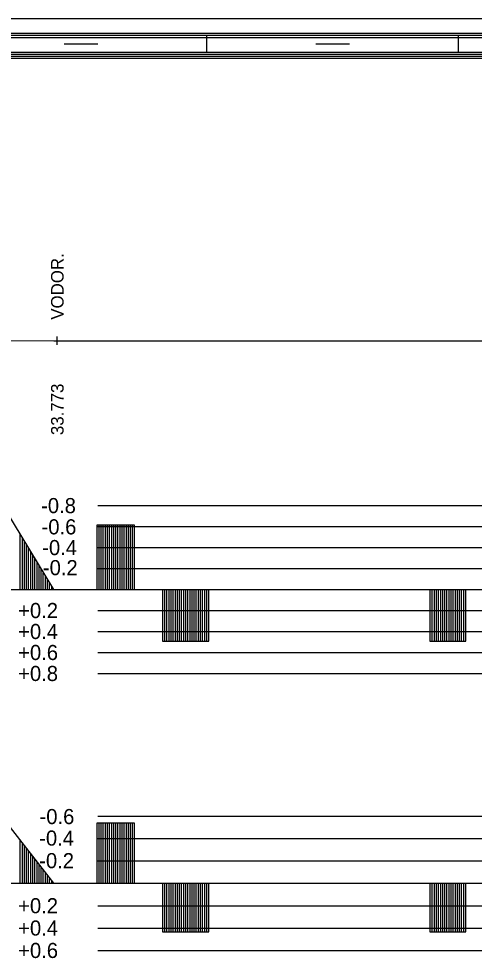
# Model space of a CAD drawing. Extents: x 2 to 10148, y 0 to 380.
# Drawn here: x 3672.6 to 3726.9, y 268.1 to 380 of the extents above; entities that cross this region are included whole.
import ezdxf

# ---------------------------------------------------------------- set-up
doc = ezdxf.new("R2010")
doc.units = 0
for name, color, linetype in [('NIVELETA_CARA', 7, 'Continuous'), ('NIVELETA_TEXT', 7, 'Continuous'), ('RAM', 7, 'Continuous'), ('ZRYCHL_CARA', 7, 'Continuous'), ('ZRYCHL_CARA_C', 7, 'Continuous'), ('ZRYCHL_RASTR', 7, 'Continuous'), ('ZRYCHL_TEXT', 7, 'Continuous')]:
    doc.layers.add(name, color=color, linetype=linetype)

msp = doc.modelspace()

# ---------------------------------------------------------------- linework, layer by layer
at = {"layer": 'NIVELETA_CARA'}
for p, q in [((3668.62, 341.67), (3676.75, 341.65)), ((3676.75, 341.65), (3677.17, 341.65)), ((3677.17, 341.15), (3677.17, 342.15)), ((3677.17, 341.65), (3677.6, 341.65)), ((3677.6, 341.65), (3740.47, 341.65))]:
    msp.add_line(p, q, dxfattribs=at)
at = {"layer": 'RAM'}
for p, q in [((4045.76, 380), (3155.54, 380)), ((4045.76, 378.25), (3155.54, 378.25)), ((4045.76, 378), (3155.54, 378)), ((4045.76, 377.75), (3155.54, 377.75)), ((3695, 376), (3695, 378)), ((3725, 376), (3725, 378)), ((3678, 377), (3682, 377)), ((3708, 377), (3712, 377)), ((4045.76, 376), (3155.54, 376)), ((4045.76, 375.75), (3155.54, 375.75)), ((4045.76, 375.5), (3155.54, 375.5)), ((4045.76, 375.25), (3155.54, 375.25))]:
    msp.add_line(p, q, dxfattribs=at)
at = {"layer": 'ZRYCHL_CARA'}
for p, q in [((3671, 321.46), (3676.7, 312)), ((3672.75, 312), (3672.75, 318.55)), ((3673, 312), (3673, 318.14)), ((3673.25, 312), (3673.25, 317.72)), ((3673.5, 312), (3673.5, 317.31)), ((3673.75, 312), (3673.75, 316.89)), ((3674, 312), (3674, 316.48)), ((3674.25, 312), (3674.25, 316.06)), ((3674.5, 312), (3674.5, 315.65)), ((3674.75, 312), (3674.75, 315.23)), ((3675, 312), (3675, 314.82)), ((3675.25, 312), (3675.25, 314.41)), ((3675.5, 312), (3675.5, 313.99)), ((3675.75, 312), (3675.75, 313.58)), ((3676, 312), (3676, 313.16)), ((3676.25, 312), (3676.25, 312.75)), ((3676.5, 312), (3676.5, 312.33)), ((3671, 284.38), (3676.7, 277)), ((3681.9, 277), (3681.9, 284.21)), ((3681.9, 277), (3681.9, 284.21)), ((3681.9, 284.21), (3686.32, 284.21)), ((3682.15, 277), (3682.15, 284.21)), ((3682.4, 277), (3682.4, 284.21)), ((3682.65, 277), (3682.65, 284.21)), ((3682.9, 277), (3682.9, 284.21)), ((3683.15, 277), (3683.15, 284.21)), ((3683.4, 277), (3683.4, 284.21)), ((3683.65, 277), (3683.65, 284.21)), ((3683.9, 277), (3683.9, 284.21)), ((3684.15, 277), (3684.15, 284.21)), ((3684.4, 277), (3684.4, 284.21)), ((3684.65, 277), (3684.65, 284.21)), ((3684.9, 277), (3684.9, 284.21)), ((3685.15, 277), (3685.15, 284.21)), ((3685.4, 277), (3685.4, 284.21)), ((3685.65, 277), (3685.65, 284.21)), ((3685.9, 277), (3685.9, 284.21)), ((3686.15, 277), (3686.15, 284.21)), ((3686.32, 284.21), (3686.32, 277)), ((3672.75, 277), (3672.75, 282.12)), ((3673, 277), (3673, 281.79)), ((3673.25, 277), (3673.25, 281.47)), ((3673.5, 277), (3673.5, 281.14)), ((3673.75, 277), (3673.75, 280.82)), ((3674, 277), (3674, 280.5)), ((3674.25, 277), (3674.25, 280.17)), ((3674.5, 277), (3674.5, 279.85)), ((3674.75, 277), (3674.75, 279.53)), ((3675, 277), (3675, 279.2)), ((3675.25, 277), (3675.25, 278.88)), ((3675.5, 277), (3675.5, 278.55)), ((3675.75, 277), (3675.75, 278.23)), ((3676, 277), (3676, 277.91)), ((3676.25, 277), (3676.25, 277.58)), ((3155.54, 277), (4045.76, 277)), ((3676.5, 277), (3676.5, 277.26)), ((3689.7, 277), (3689.7, 271.23)), ((3689.7, 277), (3689.7, 271.23)), ((3689.95, 277), (3689.95, 271.23)), ((3690.2, 277), (3690.2, 271.23)), ((3690.45, 277), (3690.45, 271.23)), ((3690.7, 277), (3690.7, 271.23)), ((3690.95, 277), (3690.95, 271.23)), ((3691.2, 277), (3691.2, 271.23)), ((3691.45, 277), (3691.45, 271.23)), ((3691.7, 277), (3691.7, 271.23)), ((3691.95, 277), (3691.95, 271.23)), ((3692.2, 277), (3692.2, 271.23)), ((3692.45, 277), (3692.45, 271.23)), ((3692.7, 277), (3692.7, 271.23)), ((3692.95, 277), (3692.95, 271.23)), ((3693.2, 277), (3693.2, 271.23)), ((3693.45, 277), (3693.45, 271.23)), ((3693.7, 277), (3693.7, 271.23)), ((3693.95, 277), (3693.95, 271.23)), ((3694.2, 277), (3694.2, 271.23)), ((3694.45, 277), (3694.45, 271.23)), ((3694.7, 277), (3694.7, 271.23)), ((3694.95, 277), (3694.95, 271.23)), ((3695.2, 277), (3695.2, 271.23)), ((3695.23, 271.23), (3695.23, 277)), ((3721.58, 277), (3721.58, 271.23)), ((3721.58, 277), (3721.58, 271.23)), ((3721.83, 277), (3721.83, 271.23)), ((3722.08, 277), (3722.08, 271.23)), ((3722.33, 277), (3722.33, 271.23)), ((3722.58, 277), (3722.58, 271.23)), ((3722.83, 277), (3722.83, 271.23)), ((3723.08, 277), (3723.08, 271.23)), ((3723.33, 277), (3723.33, 271.23)), ((3723.58, 277), (3723.58, 271.23)), ((3723.83, 277), (3723.83, 271.23)), ((3724.08, 277), (3724.08, 271.23)), ((3724.33, 277), (3724.33, 271.23)), ((3724.58, 277), (3724.58, 271.23)), ((3724.83, 277), (3724.83, 271.23)), ((3725.08, 277), (3725.08, 271.23)), ((3725.33, 277), (3725.33, 271.23)), ((3725.58, 277), (3725.58, 271.23)), ((3725.83, 277), (3725.83, 271.23)), ((3725.85, 271.23), (3725.85, 277)), ((3689.7, 271.23), (3695.23, 271.23)), ((3721.58, 271.23), (3725.85, 271.23))]:
    msp.add_line(p, q, dxfattribs=at)
at = {"layer": 'ZRYCHL_CARA_C'}
for p, q in [((3681.9, 312), (3681.9, 319.69)), ((3681.9, 312), (3681.9, 319.69)), ((3681.9, 319.69), (3686.32, 319.69)), ((3682.15, 312), (3682.15, 319.69)), ((3682.4, 312), (3682.4, 319.69)), ((3682.65, 312), (3682.65, 319.69)), ((3682.9, 312), (3682.9, 319.69)), ((3683.15, 312), (3683.15, 319.69)), ((3683.4, 312), (3683.4, 319.69)), ((3683.65, 312), (3683.65, 319.69)), ((3683.9, 312), (3683.9, 319.69)), ((3684.15, 312), (3684.15, 319.69)), ((3684.4, 312), (3684.4, 319.69)), ((3684.65, 312), (3684.65, 319.69)), ((3684.9, 312), (3684.9, 319.69)), ((3685.15, 312), (3685.15, 319.69)), ((3685.4, 312), (3685.4, 319.69)), ((3685.65, 312), (3685.65, 319.69)), ((3685.9, 312), (3685.9, 319.69)), ((3686.15, 312), (3686.15, 319.69)), ((3686.32, 319.69), (3686.32, 312)), ((3155.54, 312), (4045.76, 312)), ((3689.7, 312), (3689.7, 305.85)), ((3689.7, 312), (3689.7, 305.85)), ((3689.95, 312), (3689.95, 305.85)), ((3690.2, 312), (3690.2, 305.85)), ((3690.45, 312), (3690.45, 305.85)), ((3690.7, 312), (3690.7, 305.85)), ((3690.95, 312), (3690.95, 305.85)), ((3691.2, 312), (3691.2, 305.85)), ((3691.45, 312), (3691.45, 305.85)), ((3691.7, 312), (3691.7, 305.85)), ((3691.95, 312), (3691.95, 305.85)), ((3692.2, 312), (3692.2, 305.85)), ((3692.45, 312), (3692.45, 305.85)), ((3692.7, 312), (3692.7, 305.85)), ((3692.95, 312), (3692.95, 305.85)), ((3693.2, 312), (3693.2, 305.85)), ((3693.45, 312), (3693.45, 305.85)), ((3693.7, 312), (3693.7, 305.85)), ((3693.95, 312), (3693.95, 305.85)), ((3694.2, 312), (3694.2, 305.85)), ((3694.45, 312), (3694.45, 305.85)), ((3694.7, 312), (3694.7, 305.85)), ((3694.95, 312), (3694.95, 305.85)), ((3695.2, 312), (3695.2, 305.85)), ((3695.23, 305.85), (3695.23, 312)), ((3721.58, 312), (3721.58, 305.85)), ((3721.58, 312), (3721.58, 305.85)), ((3721.83, 312), (3721.83, 305.85)), ((3722.08, 312), (3722.08, 305.85)), ((3722.33, 312), (3722.33, 305.85)), ((3722.58, 312), (3722.58, 305.85)), ((3722.83, 312), (3722.83, 305.85)), ((3723.08, 312), (3723.08, 305.85)), ((3723.33, 312), (3723.33, 305.85)), ((3723.58, 312), (3723.58, 305.85)), ((3723.83, 312), (3723.83, 305.85)), ((3724.08, 312), (3724.08, 305.85)), ((3724.33, 312), (3724.33, 305.85)), ((3724.58, 312), (3724.58, 305.85)), ((3724.83, 312), (3724.83, 305.85)), ((3725.08, 312), (3725.08, 305.85)), ((3725.33, 312), (3725.33, 305.85)), ((3725.58, 312), (3725.58, 305.85)), ((3725.83, 312), (3725.83, 305.85)), ((3725.85, 305.85), (3725.85, 312)), ((3689.7, 305.85), (3695.23, 305.85)), ((3721.58, 305.85), (3725.85, 305.85))]:
    msp.add_line(p, q, dxfattribs=at)
at = {"layer": 'ZRYCHL_RASTR'}
for p, q in [((3682, 322), (3878, 322)), ((3682, 319.5), (3878, 319.5)), ((3682, 317), (3878, 317)), ((3682, 314.5), (3878, 314.5)), ((3682, 309.5), (3878, 309.5)), ((3682, 307), (3878, 307)), ((3682, 304.5), (3878, 304.5)), ((3682, 302), (3878, 302)), ((3682, 285), (3878, 285)), ((3682, 282.33), (3878, 282.33)), ((3682, 279.67), (3878, 279.67)), ((3682, 274.33), (3878, 274.33)), ((3682, 271.67), (3878, 271.67)), ((3682, 269), (3878, 269))]:
    msp.add_line(p, q, dxfattribs=at)

# ---------------------------------------------------------------- texts
at = {"layer": 'NIVELETA_TEXT'}
for s, p in [('VODOR.', (3677.92, 344.15)), ('33.773', (3677.92, 330.4))]:
    msp.add_text(s, height=1.5, rotation=90, dxfattribs=at).set_placement(p)
at = {"layer": 'ZRYCHL_TEXT'}
for s, p in [('-0.8', (3675.24, 321.1)), ('-0.6', (3675.29, 318.57)), ('-0.4', (3675.37, 316.1)), ('-0.2', (3675.45, 313.71)), ('+0.2', (3672.5, 308.6)), ('+0.4', (3672.5, 306.1)), ('+0.6', (3672.5, 303.6)), ('+0.8', (3672.5, 301.1)), ('-0.6', (3675.05, 284.05)), ('-0.4', (3675.01, 281.49)), ('-0.2', (3675.01, 278.8)), ('+0.2', (3672.5, 273.43)), ('+0.4', (3672.5, 270.77)), ('+0.6', (3672.5, 268.1))]:
    msp.add_text(s, height=1.8, dxfattribs=at).set_placement(p)

doc.saveas('drawing.dxf')
